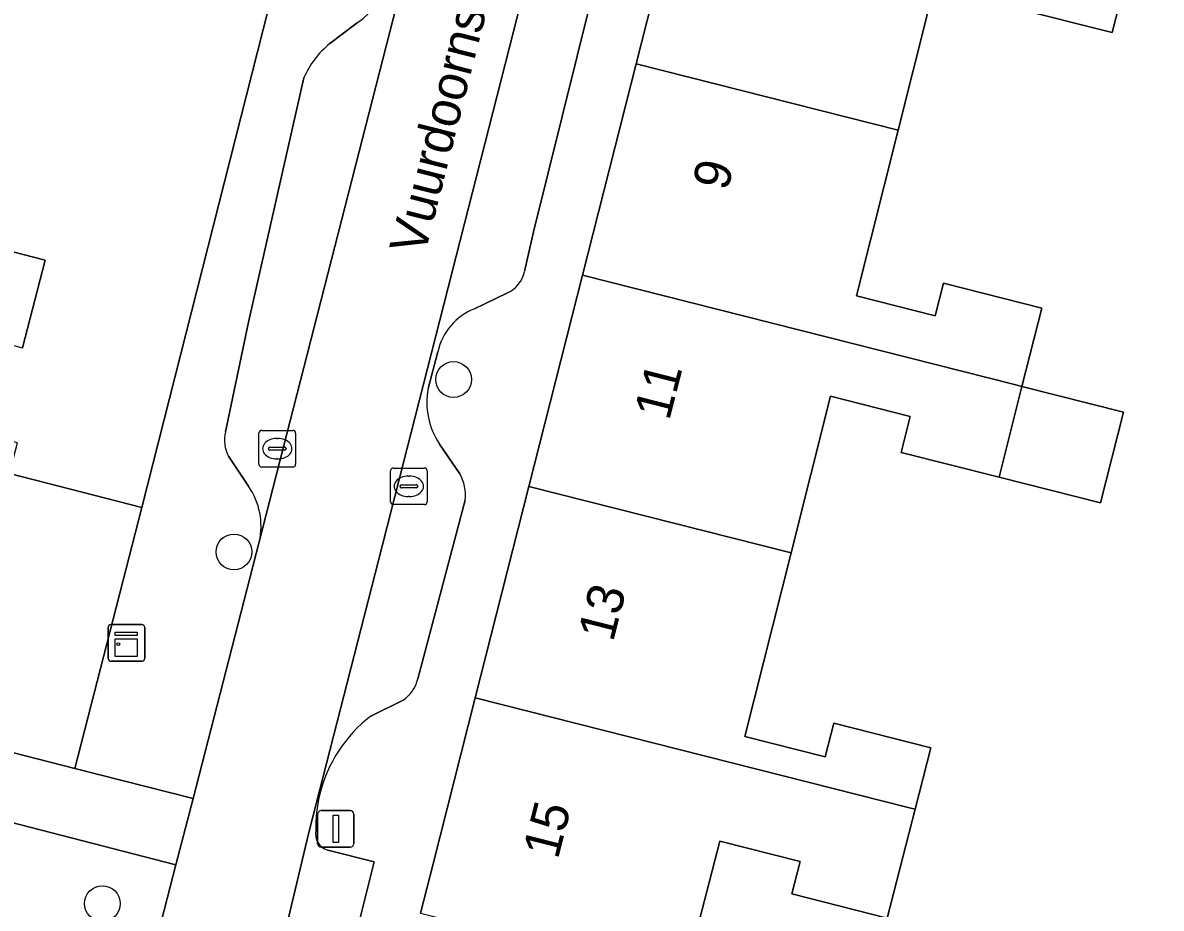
# Model space of a CAD drawing. Extents: x 158352 to 159489, y 383828 to 384603.
# Drawn here: x 159310.36 to 159341.46, y 384399.28 to 384423.48 of the extents above; entities that cross this region are included whole.
import ezdxf

# ---------------------------------------------------------------- set-up
doc = ezdxf.new("R2010")
doc.units = 0
for name, color, linetype in [('IMGEO_Boom', 7, 'Continuous'), ('IMGEO_Erf', 7, 'Continuous'), ('IMGEO_Groenvoorziening', 7, 'Continuous'), ('IMGEO_Kast', 7, 'Continuous'), ('IMGEO_Kolk', 7, 'Continuous'), ('IMGEO_Lichtmast', 7, 'Continuous'), ('IMGEO_Muur', 7, 'Continuous'), ('IMGEO_Openbare_ruimte_label', 7, 'Continuous'), ('IMGEO_Pand', 7, 'Continuous'), ('IMGEO_Pand_nummerreeks', 7, 'Continuous'), ('IMGEO_Parkeervlak_open', 7, 'Continuous'), ('IMGEO_Rijbaan_lokaal_open', 7, 'Continuous'), ('IMGEO_Voetpad_open', 7, 'Continuous')]:
    doc.layers.add(name, color=color, linetype=linetype)

msp = doc.modelspace()

# ---------------------------------------------------------------- linework, layer by layer
at = {"layer": 'IMGEO_Boom'}
for centre in [(159322.126, 384413.731), (159316.126, 384409.019), (159312.53, 384399.409)]:
    msp.add_circle(centre, 0.489, dxfattribs=at)
at = {"layer": 'IMGEO_Erf'}
for points in [[(159309.992, 384411.166), (159313.608, 384410.237), (159317.223, 384424.486), (159287.068, 384432.269)], [(159335.494, 384425.404), (159334.272, 384420.542), (159333.134, 384416.015), (159335.284, 384415.475), (159335.507, 384416.36), (159338.193, 384415.684), (159337.654, 384413.539), (159340.425, 384412.836), (159339.797, 384410.364), (159337.032, 384411.066), (159334.356, 384411.739), (159334.603, 384412.724), (159332.42, 384413.273), (159331.346, 384408.994), (159330.087, 384403.979), (159332.279, 384403.418), (159332.515, 384404.345), (159335.163, 384403.668), (159334.734, 384401.99), (159333.973, 384399.011), (159331.366, 384399.678), (159331.591, 384400.557), (159329.396, 384401.119), (159328.424, 384397.345)], [(159340.625, 384425.216), (159340.12, 384423.21), (159337.502, 384423.868)], [(159308.948, 384417.507), (159310.966, 384416.989), (159310.351, 384414.598)]]:
    msp.add_lwpolyline(points, dxfattribs=at)
at = {"layer": 'IMGEO_Groenvoorziening'}
for points in [[(159314.537, 384400.466), (159309.983, 384401.649), (159309.134, 384398.631), (159310.403, 384398.304), (159309.71, 384395.61), (159310.529, 384395.399), (159309.819, 384392.634), (159309.005, 384392.851), (159308.293, 384390.159), (159312.725, 384389.018)], [(159312.779, 384393.601), (159313.505, 384396.469), (159314.537, 384400.466)]]:
    msp.add_lwpolyline(points, dxfattribs=at)
at = {"layer": 'IMGEO_Kast'}
for p, q in [((159312.688, 384406.108), (159312.688, 384406.949)), ((159312.688, 384406.949), (159312.688, 384406.108)), ((159312.763, 384407.033), (159313.604, 384407.033)), ((159313.604, 384407.033), (159312.763, 384407.033)), ((159313.688, 384406.958), (159313.688, 384406.117)), ((159313.688, 384406.117), (159313.688, 384406.958)), ((159313.613, 384406.033), (159312.772, 384406.033)), ((159312.772, 384406.033), (159313.613, 384406.033))]:
    msp.add_line(p, q, dxfattribs=at)
for points in [[(159312.883, 384406.823), (159313.483, 384406.823), (159313.483, 384406.738), (159312.883, 384406.738), (159312.883, 384406.823)], [(159312.883, 384406.648), (159313.483, 384406.648), (159313.483, 384406.159), (159312.883, 384406.159), (159312.883, 384406.648)]]:
    msp.add_lwpolyline(points, dxfattribs=at)
msp.add_circle((159312.967, 384406.497), 0.0377, dxfattribs=at)
for centre, start, end in [((159312.766, 384406.955), 92.4484, 184.2845), ((159312.766, 384406.955), 92.4484, 184.2845), ((159313.61, 384406.955), 2.4484, 94.2845), ((159313.61, 384406.955), 2.4484, 94.2845), ((159312.766, 384406.111), 182.4484, 274.2845), ((159312.766, 384406.111), 182.4484, 274.2845), ((159313.61, 384406.111), 272.4484, 4.2845), ((159313.61, 384406.111), 272.4484, 4.2845)]:
    msp.add_arc(centre, 0.0779, start, end, dxfattribs=at)
at = {"layer": 'IMGEO_Kolk'}
for p, q in [((159316.808, 384411.414), (159316.808, 384412.266)), ((159316.883, 384412.34), (159317.735, 384412.34)), ((159317.296, 384412.12), (159317.321, 384412.12)), ((159317.809, 384412.266), (159317.809, 384411.414)), ((159317.067, 384411.834), (159317.067, 384411.846)), ((159317.505, 384411.797), (159317.107, 384411.797)), ((159317.11, 384411.883), (159317.508, 384411.883)), ((159317.551, 384411.846), (159317.551, 384411.834)), ((159317.319, 384411.56), (159317.294, 384411.56)), ((159317.735, 384411.34), (159316.883, 384411.34)), ((159320.403, 384410.387), (159320.403, 384411.239)), ((159320.478, 384411.313), (159321.33, 384411.313)), ((159321.404, 384411.239), (159321.404, 384410.387)), ((159320.705, 384410.856), (159321.103, 384410.856)), ((159320.891, 384411.093), (159320.916, 384411.093)), ((159320.662, 384410.807), (159320.662, 384410.819)), ((159321.1, 384410.77), (159320.702, 384410.77)), ((159320.914, 384410.533), (159320.889, 384410.533)), ((159321.146, 384410.819), (159321.146, 384410.807)), ((159321.33, 384410.313), (159320.478, 384410.313))]:
    msp.add_line(p, q, dxfattribs=at)
for points in [[(159316.808, 384411.414), (159316.808, 384412.266)], [(159316.883, 384412.34), (159317.735, 384412.34)], [(159317.809, 384412.266), (159317.809, 384411.414)], [(159317.735, 384411.34), (159316.883, 384411.34)], [(159320.403, 384410.387), (159320.403, 384411.239)], [(159320.478, 384411.313), (159321.33, 384411.313)], [(159321.404, 384411.239), (159321.404, 384410.387)], [(159321.33, 384410.313), (159320.478, 384410.313)]]:
    msp.add_lwpolyline(points, dxfattribs=at)
for centre, radius, start, end in [((159316.885, 384412.264), 0.0765, 91.552, 178.448), ((159316.885, 384412.264), 0.0765, 91.552, 178.448), ((159317.733, 384412.264), 0.0765, 1.552, 88.448), ((159317.733, 384412.264), 0.0765, 1.552, 88.448), ((159317.107, 384411.843), 0.0403, 85.8775, 175.7526), ((159317.104, 384411.833), 0.0366, 178.938, 274.7102), ((159317.508, 384411.84), 0.043, 264.8664, 352.4533), ((159317.512, 384411.845), 0.0386, 1.7309, 96.639), ((159316.885, 384411.416), 0.0765, 181.552, 268.448), ((159316.885, 384411.416), 0.0765, 181.552, 268.448), ((159317.733, 384411.416), 0.0765, 271.552, 358.448), ((159317.733, 384411.416), 0.0765, 271.552, 358.448), ((159320.48, 384411.237), 0.0765, 91.552, 178.448), ((159320.48, 384411.237), 0.0765, 91.552, 178.448), ((159321.328, 384411.237), 0.0765, 1.552, 88.448), ((159321.328, 384411.237), 0.0765, 1.552, 88.448), ((159320.702, 384410.816), 0.0403, 85.8775, 175.7526), ((159321.107, 384410.818), 0.0386, 1.7309, 96.639), ((159320.699, 384410.806), 0.0366, 178.938, 274.7102), ((159321.103, 384410.813), 0.043, 264.8664, 352.4533), ((159320.48, 384410.389), 0.0765, 181.552, 268.448), ((159320.48, 384410.389), 0.0765, 181.552, 268.448), ((159321.328, 384410.389), 0.0765, 271.552, 358.448), ((159321.328, 384410.389), 0.0765, 271.552, 358.448)]:
    msp.add_arc(centre, radius, start, end, dxfattribs=at)
for centre, major_axis, ratio, start_param, end_param in [((159317.295, 384411.84), (-0.387, 0.002), 0.722429, 4.712389, 7.853982), ((159317.32, 384411.84), (-0.39, 0.002), 0.717154, 1.570796, 4.712389), ((159320.89, 384410.813), (-0.387, 0.002), 0.722429, 4.712389, 7.853982), ((159320.915, 384410.813), (-0.39, 0.002), 0.717154, 1.570796, 4.712389)]:
    msp.add_ellipse(centre, major_axis=major_axis, ratio=ratio, start_param=start_param, end_param=end_param, dxfattribs=at)
at = {"layer": 'IMGEO_Lichtmast'}
for p, q in [((159318.412, 384401.051), (159318.412, 384401.851)), ((159318.412, 384401.851), (159318.412, 384401.051)), ((159318.512, 384401.951), (159319.302, 384401.951)), ((159319.302, 384401.951), (159318.512, 384401.951)), ((159319.402, 384401.851), (159319.402, 384401.051)), ((159319.402, 384401.051), (159319.402, 384401.851)), ((159319.302, 384400.951), (159318.512, 384400.951)), ((159318.512, 384400.951), (159319.302, 384400.951))]:
    msp.add_line(p, q, dxfattribs=at)
msp.add_lwpolyline([(159318.832, 384401.826), (159318.982, 384401.826), (159318.982, 384401.076), (159318.832, 384401.076), (159318.832, 384401.826)], dxfattribs=at)
for centre, start, end in [((159318.512, 384401.851), 90, 180), ((159318.512, 384401.851), 90, 180), ((159319.302, 384401.851), 0, 90), ((159319.302, 384401.851), 360, 90), ((159318.512, 384401.051), 180, 270), ((159318.512, 384401.051), 180, 270), ((159319.302, 384401.051), 270, 0), ((159319.302, 384401.051), 270, 0)]:
    msp.add_arc(centre, 0.1, start, end, dxfattribs=at)
at = {"layer": 'IMGEO_Muur'}
msp.add_lwpolyline([(159313.608, 384410.237), (159317.223, 384424.486)], dxfattribs=at)
at = {"layer": 'IMGEO_Pand'}
for points in [[(159327.111, 384422.358), (159334.272, 384420.542), (159335.494, 384425.404), (159337.746, 384424.838), (159337.502, 384423.868), (159340.12, 384423.21), (159340.625, 384425.216), (159340.459, 384425.258), (159328.605, 384428.246)], [(159327.111, 384422.358), (159325.646, 384416.585), (159337.485, 384413.582), (159337.654, 384413.539), (159338.193, 384415.684), (159335.507, 384416.36), (159335.284, 384415.475), (159333.134, 384416.015), (159334.272, 384420.542)], [(159305.892, 384405.623), (159308.178, 384405.036), (159307.935, 384404.089), (159311.775, 384403.102), (159313.608, 384410.237), (159309.992, 384411.166), (159310.208, 384412.005), (159308.633, 384412.41), (159309.266, 384414.877), (159310.351, 384414.598), (159310.966, 384416.989), (159308.948, 384417.507)], [(159324.181, 384410.811), (159331.346, 384408.994), (159332.42, 384413.273), (159334.603, 384412.724), (159334.356, 384411.739), (159337.032, 384411.066), (159337.654, 384413.539), (159337.485, 384413.582), (159325.646, 384416.585)], [(159337.654, 384413.539), (159337.032, 384411.066), (159339.797, 384410.364), (159340.425, 384412.836)], [(159324.181, 384410.811), (159322.717, 384405.037), (159334.579, 384402.029), (159334.734, 384401.99), (159335.163, 384403.668), (159332.515, 384404.345), (159332.279, 384403.418), (159330.087, 384403.979), (159331.346, 384408.994)], [(159321.222, 384399.146), (159328.424, 384397.345), (159329.396, 384401.119), (159331.591, 384400.557), (159331.366, 384399.678), (159333.973, 384399.011), (159334.734, 384401.99), (159334.579, 384402.029), (159322.717, 384405.037), (159321.565, 384400.498)]]:
    msp.add_lwpolyline(points, close=True, dxfattribs=at)
at = {"layer": 'IMGEO_Parkeervlak_open'}
for points in [[(159316.818, 384409.3), (159324.612, 384439.732)], [(159326.779, 384435.06), (159320.07, 384408.785), (159318.183, 384401.393), (159315.918, 384391.927)], [(159324.063, 384416.678), (159324.307, 384417.765), (159327.877, 384432.139)], [(159319.491, 384423.479), (159318.743, 384422.912)], [(159318.034, 384421.971), (159316.526, 384415.297), (159315.896, 384412.302)], [(159322.695, 384415.662), (159323.578, 384416.094)], [(159321.428, 384413.485), (159321.693, 384414.49)], [(159322.297, 384411.157), (159321.743, 384411.967)], [(159315.978, 384411.632), (159316.524, 384410.813)], [(159321.147, 384405.555), (159322.443, 384410.438)], [(159319.867, 384404.536), (159320.744, 384404.967)], [(159317.601, 384391.118), (159319.955, 384400.556), (159318.686, 384400.873)]]:
    msp.add_lwpolyline(points, dxfattribs=at)
for centre, radius, start, end in [((159318.383, 384425.146), 2.002, 303.6225, 31.9038), ((159320.384, 384420.938), 2.567, 129.7385, 156.2688), ((159323.262, 384416.849), 0.819, 292.6683, 347.9138), ((159323.308, 384414.124), 1.656, 111.7165, 167.226), ((159323.451, 384413.113), 2.057, 169.5851, 213.861), ((159316.812, 384412.074), 0.944, 166.0274, 207.9278), ((159321.22, 384410.564), 1.229, 354.1147, 28.8421), ((159314.946, 384409.721), 1.919, 347.3222, 34.6707), ((159320.208, 384405.767), 0.963, 303.8479, 347.3006), ((159322.218, 384401.475), 3.86, 127.5288, 166.4981), ((159322.289, 384401.468), 3.931, 166.6371, 180.8388), ((159318.819, 384401.322), 0.469, 169.2122, 253.4655)]:
    msp.add_arc(centre, radius, start, end, dxfattribs=at)
at = {"layer": 'IMGEO_Rijbaan_lokaal_open'}
for points in [[(159327.789, 384439.016), (159328.815, 384443.02), (159334.432, 384465.039), (159334.67, 384465.969), (159333.08, 384466.378), (159331.45, 384466.798), (159330.954, 384464.869), (159325.623, 384443.63), (159324.612, 384439.732), (159316.818, 384409.3), (159315.007, 384402.285), (159314.537, 384400.466), (159313.505, 384396.469), (159312.779, 384393.601)], [(159315.918, 384391.927), (159318.183, 384401.393), (159320.07, 384408.785), (159326.779, 384435.06), (159326.864, 384435.393), (159327.789, 384439.016)]]:
    msp.add_lwpolyline(points, dxfattribs=at)
at = {"layer": 'IMGEO_Voetpad_open'}
for points in [[(159335.082, 384478.817), (159336.116, 384480.83), (159336.778, 384481.802), (159338.164, 384484.49), (159339.093, 384486.291), (159334.714, 384487.727), (159335.185, 384486.264), (159333.47, 384482.217), (159331.511, 384477.497), (159331.845, 384477.292), (159330.184, 384474.585), (159327.895, 384466.534), (159327.841, 384466.344), (159327.484, 384464.937), (159317.647, 384426.156), (159317.223, 384424.486), (159313.608, 384410.237), (159311.775, 384403.102), (159315.007, 384402.285), (159316.818, 384409.3)], [(159321.222, 384399.146), (159321.565, 384400.498), (159322.717, 384405.037), (159324.181, 384410.811), (159325.646, 384416.585), (159327.111, 384422.358), (159328.605, 384428.246), (159330.262, 384434.778), (159334.152, 384450.35), (159334.574, 384452.041), (159338.827, 384469.07), (159341.147, 384474.914), (159343.28, 384480.055), (159343.781, 384480.776), (159345.784, 384480.965), (159341.624, 384483.932), (159340.681, 384482.078), (159340.228, 384481.451)], [(159327.877, 384432.139), (159324.307, 384417.765), (159324.063, 384416.678)], [(159318.743, 384422.912), (159319.491, 384423.479)], [(159315.896, 384412.302), (159316.526, 384415.297), (159318.034, 384421.971)], [(159323.578, 384416.094), (159322.695, 384415.662)], [(159321.693, 384414.49), (159321.428, 384413.485)], [(159321.743, 384411.967), (159322.297, 384411.157)], [(159316.524, 384410.813), (159315.978, 384411.632)], [(159322.443, 384410.438), (159321.147, 384405.555)], [(159312.725, 384389.018), (159308.293, 384390.159), (159309.005, 384392.851), (159309.819, 384392.634), (159310.529, 384395.399), (159309.71, 384395.61), (159310.403, 384398.304), (159309.134, 384398.631), (159309.983, 384401.649), (159314.537, 384400.466), (159315.007, 384402.285), (159311.775, 384403.102), (159307.935, 384404.089), (159287.801, 384409.311)], [(159320.744, 384404.967), (159319.867, 384404.536)], [(159318.686, 384400.873), (159319.955, 384400.556), (159317.601, 384391.118)]]:
    msp.add_lwpolyline(points, dxfattribs=at)
for centre, radius, start, end in [((159318.383, 384425.146), 2.002, 303.6225, 31.9038), ((159320.384, 384420.938), 2.567, 129.7385, 156.2688), ((159323.262, 384416.849), 0.819, 292.6683, 347.9138), ((159323.308, 384414.124), 1.656, 111.7165, 167.226), ((159323.451, 384413.113), 2.057, 169.5851, 213.861), ((159316.812, 384412.074), 0.944, 166.0274, 207.9278), ((159321.22, 384410.564), 1.229, 354.1147, 28.8421), ((159314.946, 384409.721), 1.919, 347.3222, 34.6707), ((159320.208, 384405.767), 0.963, 303.8479, 347.3006), ((159322.218, 384401.475), 3.86, 127.5288, 166.4981), ((159322.289, 384401.468), 3.931, 166.6371, 180.8388), ((159318.819, 384401.322), 0.469, 169.2122, 253.4655)]:
    msp.add_arc(centre, radius, start, end, dxfattribs=at)

# ---------------------------------------------------------------- texts
at = {"layer": 'IMGEO_Openbare_ruimte_label'}
msp.add_text('Vuurdoornstraat', height=1, rotation=75.7553, dxfattribs=at).set_placement((159321.332, 384417.094))
at = {"layer": 'IMGEO_Pand_nummerreeks'}
for s, p in [('9', (159329.607, 384418.858)), ('11', (159328.016, 384412.584)), ('13', (159326.481, 384406.535)), ('15', (159324.974, 384400.596))]:
    msp.add_text(s, height=1, rotation=75.7643, dxfattribs=at).set_placement(p)

doc.saveas('drawing.dxf')
